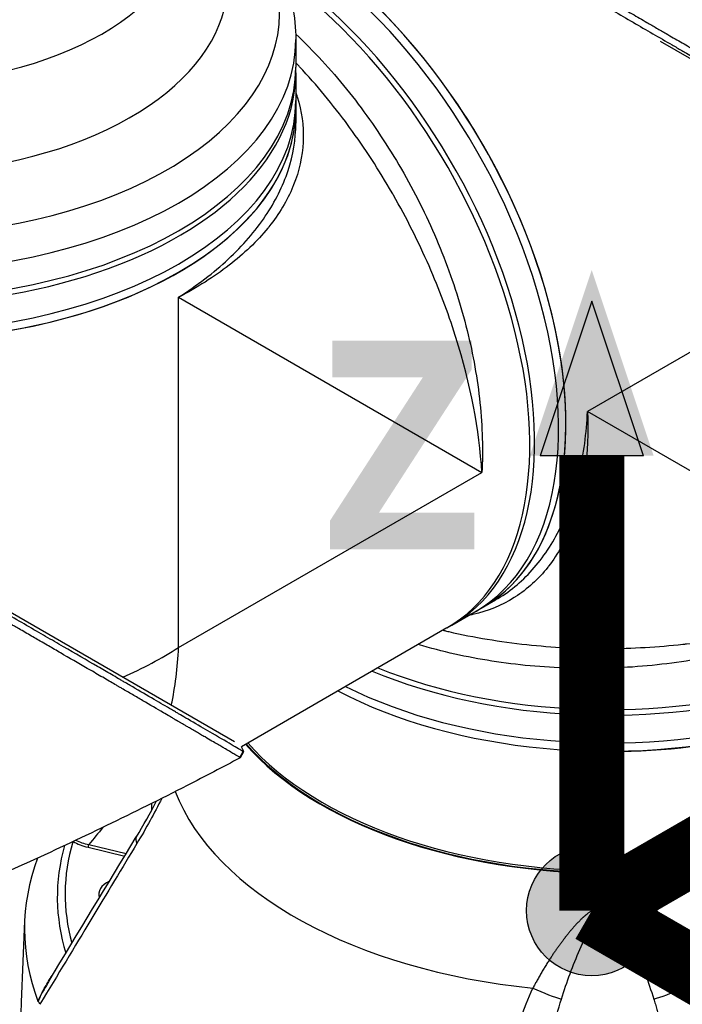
# Model space of a CAD drawing. Header units: millimetres. Extents: x 0 to 4378, y 0 to 2376.
# Tile 292 of 324: x 2622 to 2720, y 1085 to 1230. Entities that reach past the tile are written whole.
import ezdxf

# ---------------------------------------------------------------- set-up
doc = ezdxf.new("R2010")
doc.units = ezdxf.units.MM
doc.header["$LTSCALE"] = 0.2
for name, color, linetype in [('01_Object Line', 4, 'Continuous'), ('07_Special Line2', 76, 'Continuous'), ('12_Before Rev.Num.', 5, 'Continuous')]:
    doc.layers.add(name, color=color, linetype=linetype)
doc.layers.add('14_Mark', color=7, linetype='Continuous', true_color=0xe03c31)
doc.styles.add('Rainbow-5.0 Style', font='malgunsl.ttf')

# ---------------------------------------------------------------- blocks, each defined once
blk = doc.blocks.new('A$C7c2cc22e_1')
for p, q in [((152.6065008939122, 192.9506762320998), (152.6065008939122, 188.8681933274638)), ((206.2739071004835, 192.7212172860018), (256.4097160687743, 163.7752944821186)), ((152.6065008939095, 188.0516967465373), (152.6065008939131, 180.6164901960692)), ((157.5799765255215, 183.8470536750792), (157.5803181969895, 183.8472509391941)), ((158.0114845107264, 183.3093664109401), (158.0111738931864, 183.3092142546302)), ((158.0626993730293, 183.2444268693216), (158.0623470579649, 183.2454016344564)), ((160.280796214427, 180.3451734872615), (160.2807981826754, 180.3451562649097)), ((153.4539291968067, 175.7100448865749), (153.4527257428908, 175.7094065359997)), ((147.7844329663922, 164.3538975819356), (147.7845123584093, 164.3537743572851)), ((169.6998560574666, 164.9763783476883), (169.6997239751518, 164.9764529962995)), ((169.7241547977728, 164.9279227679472), (169.7241934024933, 164.9280322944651)), ((240.2604473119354, 163.9650476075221), (195.5712987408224, 138.1637556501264)), ((147.3102133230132, 163.8258257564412), (147.3101033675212, 163.8260137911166)), ((135.3258009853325, 103.3810013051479), (135.3258009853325, 154.9835852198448)), ((135.3258009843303, 154.9835852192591), (180.0149495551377, 129.1822932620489)), ((178.6676536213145, 146.4380846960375), (178.6668297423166, 146.4376196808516)), ((179.3922659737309, 142.1758959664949), (179.3968717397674, 142.1710339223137)), ((240.2604473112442, 112.3624636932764), (195.5712987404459, 138.1637556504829)), ((180.1001252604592, 132.7609012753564), (180.1017528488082, 132.7619457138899)), ((135.3258009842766, 103.3810013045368), (180.0149495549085, 129.1822932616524)), ((143.5669953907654, 89.48891395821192), (93.4566100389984, 118.4201584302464)), ((175.5738240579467, 106.6641747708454), (182.0127630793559, 110.3816979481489)), ((182.0128339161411, 110.3817388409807), (182.0128687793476, 110.3817589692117)), ((174.8667172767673, 106.2559264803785), (144.5777638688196, 88.76859107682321)), ((135.2733490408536, 102.3707042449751), (135.2733836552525, 102.3707251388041)), ((134.9781984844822, 99.13495089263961), (134.9781809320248, 99.1372829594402)), ((144.344228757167, 87.18780060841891), (144.8441129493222, 88.05362541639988)), ((144.9174179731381, 88.00307686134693), (144.4175671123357, 87.13730978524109)), ((200.5118187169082, 88.06281942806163), (200.5086201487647, 88.1157018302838)), ((131.4042993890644, 79.47637642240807), (131.4158132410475, 80.43056461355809)), ((131.3906446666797, 78.34476774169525), (131.3906510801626, 78.3452992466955)), ((122.1148948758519, 74.34384642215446), (127.6177497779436, 73.02883422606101)), ((122.0001288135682, 73.94534375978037), (127.3916624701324, 72.65597837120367)), ((198.9962508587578, 70.13576203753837), (198.9913860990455, 70.21619183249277)), ((199.9900608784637, 71.03763382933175), (199.9937671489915, 70.9763575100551)), ((112.6503390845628, 63.1235802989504), (112.1373423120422, 51.13265336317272)), ((193.7452985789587, 57.21489369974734), (193.7451461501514, 57.21252053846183))]:
    blk.add_line(p, q)
for centre, major_axis, ratio, start_param, end_param in [((93.6065008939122, 196.8698598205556), (-56.60000000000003, -1.074140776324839e-13), 0.5773502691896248, 5.575267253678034, 10.13269601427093), ((93.6065008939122, 201.5238903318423), (49.00000000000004, 1.024180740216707e-13), 0.5773502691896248, 2.64152686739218, 6.783251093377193), ((93.6065008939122, 211.3218493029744), (-43.00000000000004, -8.593126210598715e-14), 0.5773502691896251, 0, 3.14159265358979), ((150.6700181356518, 160.4132874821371), (29.50000000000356, -51.09549882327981), 0.5773502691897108, 0, 2.500920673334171), ((149.6093579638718, 159.8009150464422), (29.50000000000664, -51.09549882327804), 0.5773502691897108, 0, 2.437853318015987), ((150.6700181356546, 160.4132874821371), (29.50000000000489, -51.09549882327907), 0.5773502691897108, 2.365732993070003e-13, 2.347719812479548), ((146.0738240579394, 157.7596735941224), (29.50000000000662, -51.09549882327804), 0.5773502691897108, 6.271200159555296, 8.537461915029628), ((145.36671727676, 157.3514253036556), (29.50000000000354, -51.0954988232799), 0.5773502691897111, 0, 2.22379761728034), ((93.6065008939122, 192.9506762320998), (-59.00000000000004, -1.031674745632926e-13), 0.577350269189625, 0, 3.141592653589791), ((93.6065008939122, 188.8681933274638), (-59.00000000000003, -1.068520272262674e-13), 0.577350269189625, 0, 3.14159265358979), ((93.60650089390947, 188.0516967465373), (59, 2.903927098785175e-14), 0.5773502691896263, 3.129607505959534, 6.295170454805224), ((93.60650089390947, 183.9692138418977), (59, 8.474471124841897e-14), 0.5773502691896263, 3.141592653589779, 6.283185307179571), ((93.60650089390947, 182.744468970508), (59, 8.474471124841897e-14), 0.5773502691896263, 3.141592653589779, 6.283185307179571), ((93.6065008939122, 182.7444689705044), (59.00000000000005, 3.574640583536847e-12), 0.5773502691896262, 3.935465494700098, 6.283185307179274), ((210.0411472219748, 201.2231974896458), (-59.55512013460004, -5.245803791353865e-14), 0.5773502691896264, 0.7197705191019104, 0.7198013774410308), ((160.1912820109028, 165.9103917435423), (7.038307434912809, -12.19070607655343), 0.5773502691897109, 4.009786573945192, 4.009889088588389), ((159.5088529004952, 165.5163911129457), (-7.538002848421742, 13.05620392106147), 0.5773502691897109, 1.024942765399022, 1.02496895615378), ((198.5411472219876, 152.3707961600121), (41.22500000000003, -2.425559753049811e-12), 0.5773502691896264, 2.407206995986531, 2.40720820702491), ((172.756107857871, 161.4812988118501), (2.086997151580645, -3.614785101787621), 0.5773502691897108, 3.543324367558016, 3.543358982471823), ((176.8463929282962, 157.9636059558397), (1.502030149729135, -2.599841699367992), 0.5768803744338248, 3.637472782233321, 3.637477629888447), ((179.5819430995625, 141.5541983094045), (0.3629905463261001, 0.3438573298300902), 0.3124597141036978, 1.590288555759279, 1.600406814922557), ((180.1148058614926, 143.0974512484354), (1.489878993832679, -2.537724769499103), 0.6005541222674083, 5.237396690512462, 5.239746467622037), ((186.0780924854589, 132.849960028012), (-4.709524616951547, 8.157135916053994), 0.5773502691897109, 1.241654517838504, 1.242259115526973), ((194.0832637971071, 132.8640177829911), (-1.050000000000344, 1.818653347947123), 0.5773502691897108, 4.178648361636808, 4.182618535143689), ((194.0832637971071, 132.8640177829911), (1.050000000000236, -1.818653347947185), 0.5773502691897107, 0.3608548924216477, 0.365748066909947), ((177.9925911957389, 132.5894121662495), (1.755554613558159, -3.040709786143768), 0.5773502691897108, 0.1875274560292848, 0.187579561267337), ((198.5411472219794, 127.4676504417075), (59, 2.974183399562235e-14), 0.5773502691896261, 4.084224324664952, 6.29517045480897), ((198.5411472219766, 128.284147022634), (59, 4.053007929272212e-14), 0.5773502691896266, 4.101409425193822, 6.283185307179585), ((198.541147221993, 151.962547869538), (45.52041990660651, 3.653327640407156e-14), 0.5773502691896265, 4.624837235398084, 4.624880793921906), ((198.5411472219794, 123.3851675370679), (59, 2.947642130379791e-14), 0.5773502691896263, 3.998893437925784, 6.283185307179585), ((198.5411472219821, 122.1604226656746), (59.09165072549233, 1.604966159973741e-13), 0.5773502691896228, 4.745744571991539, 6.338887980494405), ((198.5411472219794, 122.1604226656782), (59, 5.895284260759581e-14), 0.5773502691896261, 3.973424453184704, 6.283185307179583), ((93.6065008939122, 127.4676504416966), (58.9766781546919, 2.737738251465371), 0.6058813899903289, 5.288242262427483, 5.469669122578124), ((93.6065008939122, 127.4676504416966), (-27.11738820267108, 52.44417063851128), 0.6058813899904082, 3.773681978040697, 3.955108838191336), ((198.5411472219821, 104.60574617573), (-59.70549839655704, -1.643216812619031e-13), 0.5773502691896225, 0.465750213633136, 1.578418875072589), ((198.5411472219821, 104.60574617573), (-59.56615699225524, -1.624091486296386e-13), 0.5773502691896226, 0.4649758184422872, 1.578355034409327), ((198.5411472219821, 104.7633464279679), (59.36627882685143, 3.702038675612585e-12), 0.5773502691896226, 3.60887597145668, 4.719947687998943), ((198.5411472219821, 106.2501111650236), (59.60191148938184, 1.572179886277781e-13), 0.5773502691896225, 4.737196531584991, 5.676752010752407), ((198.541147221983, 90.34651612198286), (-65.25560367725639, -1.386391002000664e-13), 0.5773502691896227, 0.2191240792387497, 1.401331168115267), ((133.3941251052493, 72.9123106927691), (-4.274898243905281, 2.593309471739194), 0.3496061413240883, 0.000512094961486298, 0.4861797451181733), ((133.3941251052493, 72.9123106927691), (-4.274898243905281, 2.593309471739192), 0.3496061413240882, 6.696975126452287e-06, 0.000512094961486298), ((198.5411472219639, 66.609409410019), (-81.07590775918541, -2.173261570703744e-13), 0.5773502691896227, 6.120234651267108, 6.460297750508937), ((198.5411472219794, 67.04690345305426), (-79.92684109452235, -2.19824158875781e-13), 0.5773502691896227, 6.115065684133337, 6.440823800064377), ((141.0371110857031, 89.22284769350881), (23.24753579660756, 12.4774149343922), 0.4066503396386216, 3.392816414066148, 3.570126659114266), ((140.704577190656, 89.28530528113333), (22.67497017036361, 12.33938825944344), 0.394274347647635, 3.416169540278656, 3.571085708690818), ((122.0001288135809, 74.19029273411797), (0.06977634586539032, 0.2917726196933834), 0.3124597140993, 3.794856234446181, 5.339471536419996), ((198.5411472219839, 61.89871787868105), (-85.91700522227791, -5.745404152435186e-14), 0.5773502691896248, 6.070863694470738, 6.498971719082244), ((199.7902512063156, 71.03788004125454), (0.1999110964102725, -0.005962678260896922), 0.5478887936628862, 0.05214096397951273, 1.608111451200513), ((201.4437394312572, 49.5994975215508), (0.04934282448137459, 40.04344659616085), 0.04359882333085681, 0.9817090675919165, 1.007712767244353), ((198.9913860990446, 70.3794911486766), (0.0008728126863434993, -0.1999980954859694), 0.006171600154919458, 4.131802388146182, 5.667692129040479), ((127.8304691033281, 67.04690345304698), (-4.25000000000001, -1.116294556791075e-14), 0.5773502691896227, 5.396604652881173, 6.49674587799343), ((188.2592471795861, 53.55830315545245), (-4.563237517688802, 2.04373759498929), 0.1232512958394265, 1.466897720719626, 2.490387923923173), ((208.8230472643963, 53.55830315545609), (-4.563237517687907, -2.043737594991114), 0.1232512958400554, 0.6512047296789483, 1.674694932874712), ((198.541147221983, 49.90047525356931), (-86.4301584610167, -2.27005914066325e-13), 0.5773502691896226, 6.258490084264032, 9.449473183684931)]:
    blk.add_ellipse(centre, major_axis=major_axis, ratio=ratio, start_param=start_param, end_param=end_param)
for points, knots in [([(136.6065008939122, 218.2341108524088), (139.6690630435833, 216.2328874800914), (142.3977160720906, 213.9843152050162), (147.1632851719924, 208.8554456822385), (149.14569366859, 205.9370233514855), (151.8741222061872, 199.668319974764), (152.6065008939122, 196.31463138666), (152.6065008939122, 192.9506762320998)], [6.344934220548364, 6.344934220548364, 6.344934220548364, 6.344934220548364, 6.576199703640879, 6.576199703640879, 6.822391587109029, 6.822391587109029, 7.068583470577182, 7.068583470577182, 7.068583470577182, 7.068583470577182]), ([(164.8219119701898, 217.2462483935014), (165.881057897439, 216.6347412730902), (166.9783171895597, 216.0005320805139), (169.2375775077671, 214.693384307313), (170.398551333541, 214.0210015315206), (172.3796974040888, 212.8727094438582), (173.1823847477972, 212.4072447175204), (175.0792763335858, 211.3067663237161), (176.1789180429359, 210.6684822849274), (177.9280364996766, 209.6527710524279), (178.5673422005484, 209.2814688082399), (179.9450712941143, 208.4811304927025), (180.6844309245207, 208.0515283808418), (183.4041587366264, 206.4711998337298), (185.4028214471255, 205.3094339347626), (191.4166427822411, 201.8143237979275), (195.4299322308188, 199.4823435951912), (201.3296154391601, 196.0585739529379), (203.2761060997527, 194.9296772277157), (206.1510486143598, 193.2636570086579), (207.1036372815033, 192.7118422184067), (208.5198890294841, 191.8917683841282), (208.9903281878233, 191.6194130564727), (209.6930869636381, 191.2126439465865), (209.9268563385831, 191.0773481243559), (210.5435016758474, 190.7204971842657), (210.8248087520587, 190.5577438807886), (210.8584709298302, 190.538267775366)], [0, 0, 0, 0, 0.4493563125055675, 0.4493563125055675, 0.8984674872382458, 0.8984674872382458, 1.197467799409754, 1.197467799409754, 1.595857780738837, 1.595857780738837, 1.823370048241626, 1.823370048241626, 2.08311788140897, 2.08311788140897, 2.775822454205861, 2.775822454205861, 4.159485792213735, 4.159485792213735, 4.850948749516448, 4.850948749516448, 5.197063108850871, 5.197063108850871, 5.370242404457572, 5.370242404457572, 5.456832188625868, 5.456832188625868, 5.599134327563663, 5.599134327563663, 5.599134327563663, 5.599134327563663]), ([(199.9800409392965, 197.9979657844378), (200.0087856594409, 197.9812842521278), (200.113216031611, 197.9206820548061), (200.3447849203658, 197.7863068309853), (200.4358947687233, 197.7334392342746), (200.7090873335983, 197.5749198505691), (200.891034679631, 197.469350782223), (201.4363049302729, 197.1529975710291), (201.799034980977, 196.9425744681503), (202.8845236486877, 196.3129615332), (203.6040640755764, 195.8957133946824), (204.7986244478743, 195.2032556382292), (205.2745900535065, 194.9273341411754), (206.2235849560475, 194.3773441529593), (206.6965947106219, 194.1033542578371), (207.8740081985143, 193.4213402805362), (208.5767401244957, 193.0143520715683), (209.6246394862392, 192.4076962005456), (209.9729220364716, 192.206098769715), (210.4937276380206, 191.9046782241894), (210.6670604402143, 191.8043668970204), (210.9266486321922, 191.654145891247), (211.013109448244, 191.6041132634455), (211.1219554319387, 191.541128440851), (211.3411655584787, 191.4142833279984), (211.3584608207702, 191.4042756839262)], [-1.054271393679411, -1.054271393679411, -1.054271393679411, -1.054271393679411, -1.01601116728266, -1.01601116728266, -0.991173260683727, -0.991173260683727, -0.9414978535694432, -0.9414978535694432, -0.842144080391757, -0.842144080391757, -0.643563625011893, -0.643563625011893, -0.5113721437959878, -0.5113721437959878, -0.3790245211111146, -0.3790245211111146, -0.1803343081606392, -0.1803343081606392, -0.0809759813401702, -0.0809759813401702, -0.0312964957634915, -0.0312964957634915, -0.006456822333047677, -0.006456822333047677, -7.474296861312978e-07, -7.474296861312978e-07, -7.474296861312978e-07, -7.474296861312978e-07]), ([(152.5926133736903, 193.7613662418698), (153.9107905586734, 192.5163309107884), (155.2072817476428, 191.2033034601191), (156.4667758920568, 189.8359469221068), (158.9435076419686, 187.1471092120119), (161.2824796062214, 184.2538586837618), (163.4809979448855, 181.1551029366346), (165.6796357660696, 178.0561787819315), (167.7395581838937, 174.7382446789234), (169.5643927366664, 171.3536924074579), (171.3893799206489, 167.9688570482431), (173.0067062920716, 164.4844941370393), (174.4065565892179, 160.8957709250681), (175.8065544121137, 157.3066695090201), (176.9574723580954, 153.6909472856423), (177.8464614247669, 150.1089958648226), (178.7358033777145, 146.5256225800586), (179.3663944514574, 142.9352784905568), (179.7310055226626, 139.4124531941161), (180.0954342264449, 135.8913899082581), (180.1900654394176, 132.4174191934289), (180.0149495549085, 129.1822932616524)], [0.593197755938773, 0.593197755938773, 0.593197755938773, 0.593197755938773, 0.6249764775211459, 0.6249764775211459, 0.6249764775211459, 0.6874677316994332, 0.6874677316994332, 0.6874677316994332, 0.7499623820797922, 0.7499623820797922, 0.7499623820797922, 0.8124622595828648, 0.8124622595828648, 0.8124622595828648, 0.8749687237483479, 0.8749687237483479, 0.8749687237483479, 0.9375, 0.9375, 0.9375, 1, 1, 1, 1]), ([(180.0149495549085, 129.1822932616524), (179.6642404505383, 135.3754162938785), (178.3535897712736, 142.1819175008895), (176.1813106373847, 149.07673916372), (176.1543597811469, 149.162281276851), (176.1272695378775, 149.2478645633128), (176.1000399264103, 149.3334880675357), (175.0248942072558, 152.7142834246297), (173.7332842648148, 156.1553303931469), (172.2275785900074, 159.598886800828), (170.6742718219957, 163.1513071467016), (168.926824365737, 166.6323593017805), (166.9849665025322, 170.031786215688), (166.9189689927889, 170.1473218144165), (166.8527130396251, 170.2628054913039), (166.7862025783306, 170.3782305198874), (164.8850376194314, 173.6775914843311), (162.770258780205, 176.9384997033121), (160.5360716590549, 179.9976210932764), (160.4666716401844, 180.0926458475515), (160.3971532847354, 180.1874906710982), (160.3275169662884, 180.2821549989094), (158.0640372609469, 183.3591526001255), (155.6755025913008, 186.2468756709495), (153.1584291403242, 188.9429952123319), (153.1051059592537, 189.0001114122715), (153.0517217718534, 189.0571402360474), (152.9982776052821, 189.1140807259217), (152.8680293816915, 189.252849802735), (152.7374321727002, 189.3910867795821), (152.6065020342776, 189.5287768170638)], [0, 0, 0, 0, 0.1234681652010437, 0.1234681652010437, 0.1234681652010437, 0.125, 0.125, 0.125, 0.1854836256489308, 0.1854836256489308, 0.1854836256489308, 0.2478793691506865, 0.2478793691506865, 0.2478793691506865, 0.25, 0.25, 0.25, 0.3106170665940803, 0.3106170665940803, 0.3106170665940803, 0.3125, 0.3125, 0.3125, 0.3737034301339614, 0.3737034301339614, 0.3737034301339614, 0.375, 0.375, 0.375, 0.3781598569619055, 0.3781598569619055, 0.3781598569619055, 0.3781598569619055]), ([(152.6065015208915, 185.1549314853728), (152.6521983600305, 185.0220421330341), (152.6964574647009, 184.8890690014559), (152.7392597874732, 184.756054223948), (152.7648839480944, 184.6764232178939), (152.7899845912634, 184.5967825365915), (152.8145578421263, 184.5171410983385), (153.4735349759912, 182.3814087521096), (153.7624503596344, 180.2449319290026), (153.6901014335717, 178.1123377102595), (153.6871141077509, 178.0242817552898), (153.6835102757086, 177.9362318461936), (153.6792903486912, 177.8481888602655), (153.5774983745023, 175.7244390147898), (153.1048647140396, 173.58393481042), (152.2876348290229, 171.5329264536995), (152.2546567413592, 171.4501610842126), (152.2211172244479, 171.3675358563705), (152.1870179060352, 171.2850579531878), (151.3410708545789, 169.2389191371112), (150.1569796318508, 167.2671112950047), (148.6418386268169, 165.3755374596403), (148.5898806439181, 165.3106706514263), (148.5375126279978, 165.24587038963), (148.4847347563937, 165.1811380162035), (147.695414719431, 164.2130322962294), (146.8082170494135, 163.2543861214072), (145.8468491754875, 162.333261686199), (144.891528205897, 161.417931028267), (143.8612850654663, 160.5366993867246), (142.7617019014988, 159.6885867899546), (140.5527071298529, 157.9847808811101), (138.0621849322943, 156.4090368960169), (135.3258009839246, 154.9835852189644)], [0.6837469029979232, 0.6837469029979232, 0.6837469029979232, 0.6837469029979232, 0.6875, 0.6875, 0.6875, 0.6897468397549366, 0.6897468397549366, 0.6897468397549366, 0.75, 0.75, 0.75, 0.7524878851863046, 0.7524878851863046, 0.7524878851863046, 0.8125, 0.8125, 0.8125, 0.8149216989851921, 0.8149216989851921, 0.8149216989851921, 0.875, 0.875, 0.875, 0.8770602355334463, 0.8770602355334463, 0.8770602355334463, 0.9078721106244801, 0.9078721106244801, 0.9078721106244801, 0.9384901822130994, 0.9384901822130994, 0.9384901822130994, 1, 1, 1, 1]), ([(135.3258009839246, 154.9835852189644), (138.0394443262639, 156.7017889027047), (140.5152553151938, 158.6047714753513), (142.6494669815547, 160.5969713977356), (143.7169374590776, 161.5934117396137), (144.7081105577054, 162.6185923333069), (145.6212154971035, 163.6746934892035), (146.5336966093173, 164.7300731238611), (147.3698865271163, 165.8200330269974), (148.1094833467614, 166.9167599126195), (149.5891826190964, 169.1109634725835), (150.7051083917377, 171.3524542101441), (151.4606216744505, 173.642904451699), (152.2161349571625, 175.9333546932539), (152.6039363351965, 178.2870768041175), (152.6064879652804, 180.5931600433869), (152.6064965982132, 180.6009622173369), (152.6065009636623, 180.6087640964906), (152.6065010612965, 180.6165656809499)], [0, 0, 0, 0, 0.0625, 0.0625, 0.0625, 0.093760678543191, 0.093760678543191, 0.093760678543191, 0.125, 0.125, 0.125, 0.1875, 0.1875, 0.1875, 0.25, 0.25, 0.25, 0.250211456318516, 0.250211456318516, 0.250211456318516, 0.250211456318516]), ([(144.8441129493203, 88.05362541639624), (144.8413338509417, 88.05538507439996), (144.8158620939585, 88.07154647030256), (144.7299518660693, 88.1243942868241), (144.6927977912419, 88.14707689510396), (144.5669510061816, 88.22341804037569), (144.4638984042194, 88.28534301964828), (144.0993685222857, 88.5030163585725), (143.7825710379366, 88.69063196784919), (142.6304884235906, 89.36952195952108), (141.590212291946, 89.97871968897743), (139.4714457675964, 91.21454792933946), (138.5190760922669, 91.76897396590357), (136.4449591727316, 92.97432609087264), (135.5874534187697, 93.47086212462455), (135.2508237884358, 93.66753810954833), (135.1913767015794, 93.70233301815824), (134.9476178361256, 93.84509622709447), (134.7626435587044, 93.95336291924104), (133.8087438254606, 94.51160347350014), (132.9768338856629, 94.99826751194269), (131.1118603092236, 96.08882955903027), (130.0682917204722, 96.69882270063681), (128.471041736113, 97.632250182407), (127.9740513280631, 97.922591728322), (127.298419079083, 98.31738615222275), (127.139289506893, 98.41058136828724), (126.8133268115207, 98.60064359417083), (126.6491378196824, 98.69583800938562), (126.1482328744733, 98.98633577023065), (125.7921072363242, 99.19293058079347), (124.766244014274, 99.78784788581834), (124.0919020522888, 100.1788002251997), (121.778294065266, 101.5198131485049), (120.0943780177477, 102.4952860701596), (117.5005609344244, 103.9968848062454), (116.6284344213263, 104.5016407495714), (115.2958690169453, 105.2726647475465), (114.8453825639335, 105.5332429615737), (113.4249312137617, 106.3547081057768), (112.4581186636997, 106.9141312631), (110.5297464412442, 108.0281563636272), (109.585243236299, 108.5744934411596), (107.6779438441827, 109.6763326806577), (106.7274248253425, 110.2253200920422), (104.8301394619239, 111.3208752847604), (103.8873143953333, 111.8651689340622), (99.2648138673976, 114.5330496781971), (95.43576779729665, 116.7409780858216), (89.83300901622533, 119.9693021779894), (88.14616970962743, 120.941017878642), (83.46319955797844, 123.6380583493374), (80.43348658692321, 125.3823805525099), (72.80904216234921, 129.77154849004), (68.23430880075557, 132.4048565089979), (62.7111591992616, 135.5862621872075), (61.62116946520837, 136.2142468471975), (59.7417263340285, 137.2973047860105), (58.94597894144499, 137.7559605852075), (57.57293263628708, 138.5474950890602), (56.99146835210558, 138.8827722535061), (55.55528529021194, 139.7109801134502), (54.70982294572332, 140.198666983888), (53.05618940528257, 141.1528076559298), (52.24882844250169, 141.6187865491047), (51.46205640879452, 142.0730147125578)], [9.890624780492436e-07, 9.890624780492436e-07, 9.890624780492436e-07, 9.890624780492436e-07, 0.02099923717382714, 0.02099923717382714, 0.03362041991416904, 0.03362041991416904, 0.05885341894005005, 0.05885341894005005, 0.1092900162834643, 0.1092900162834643, 0.2101393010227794, 0.2101393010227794, 0.2773865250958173, 0.2773865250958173, 0.3432593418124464, 0.3432593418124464, 0.3572551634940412, 0.3572551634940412, 0.400140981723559, 0.400140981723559, 0.5721057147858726, 0.5721057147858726, 0.7581527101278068, 0.7581527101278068, 0.839265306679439, 0.839265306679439, 0.8651235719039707, 0.8651235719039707, 0.8858205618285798, 0.8858205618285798, 0.9369757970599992, 0.9369757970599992, 1.031169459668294, 1.031169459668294, 1.255712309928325, 1.255712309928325, 1.367089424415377, 1.367089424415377, 1.423303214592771, 1.423303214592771, 1.543936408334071, 1.543936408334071, 1.662482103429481, 1.662482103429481, 1.779397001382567, 1.779397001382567, 1.892284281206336, 1.892284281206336, 2.327177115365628, 2.327177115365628, 2.5112095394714, 2.5112095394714, 2.83326965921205, 2.83326965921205, 3.31806138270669, 3.31806138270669, 3.439023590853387, 3.439023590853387, 3.52969817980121, 3.52969817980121, 3.597738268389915, 3.597738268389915, 3.699741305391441, 3.699741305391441, 3.801674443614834, 3.801674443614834, 3.801674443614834, 3.801674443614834]), ([(195.5712987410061, 138.1637556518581), (195.8402540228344, 131.963567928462), (195.0808960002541, 126.2873443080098), (193.3070673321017, 121.6365487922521), (193.2887390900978, 121.5884940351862), (193.2702972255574, 121.5405325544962), (193.2517419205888, 121.4926650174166), (192.3684270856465, 119.2139578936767), (191.2273019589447, 117.1475940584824), (189.8474468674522, 115.3625020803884), (189.8101667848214, 115.3142735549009), (189.7727288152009, 115.2662656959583), (189.7351331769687, 115.2184785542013), (188.3447225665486, 113.4511525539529), (186.7379937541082, 111.9856530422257), (184.9255892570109, 110.8234332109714), (184.8751178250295, 110.7910679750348), (184.8244666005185, 110.758936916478), (184.7736378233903, 110.7270409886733), (182.9416766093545, 109.5774539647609), (180.8746231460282, 108.7316926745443), (178.678117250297, 108.2374479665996), (178.625236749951, 108.225549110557), (178.5722759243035, 108.2138459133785), (178.5192349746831, 108.202338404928), (178.3740895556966, 108.1708483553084), (178.2283397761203, 108.1408211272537), (178.0819868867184, 108.1122577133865)], [0, 0, 0, 0, 0.1237216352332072, 0.1237216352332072, 0.1237216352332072, 0.125, 0.125, 0.125, 0.1858558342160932, 0.1858558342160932, 0.1858558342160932, 0.1875, 0.1875, 0.1875, 0.2483066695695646, 0.2483066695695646, 0.2483066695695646, 0.25, 0.25, 0.25, 0.3110306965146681, 0.3110306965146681, 0.3110306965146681, 0.3125, 0.3125, 0.3125, 0.3165207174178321, 0.3165207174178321, 0.3165207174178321, 0.3165207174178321]), ([(182.0128687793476, 110.3817589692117), (184.0083915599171, 111.5338742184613), (185.8163736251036, 113.0075254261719), (187.4353269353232, 114.8118289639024), (189.055367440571, 116.6173441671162), (190.4567952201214, 118.7312771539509), (191.6119017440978, 121.0917786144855), (192.767212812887, 123.4526980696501), (193.6903012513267, 126.0959250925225), (194.359780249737, 128.9713771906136), (195.0291104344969, 131.846190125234), (195.4401123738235, 134.9545697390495), (195.5712987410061, 138.1637556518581)], [0.7500223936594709, 0.7500223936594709, 0.7500223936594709, 0.7500223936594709, 0.8124832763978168, 0.8124832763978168, 0.8124832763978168, 0.8749861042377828, 0.8749861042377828, 0.8749861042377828, 0.9375, 0.9375, 0.9375, 1, 1, 1, 1]), ([(144.3442287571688, 87.18780060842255), (144.3428140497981, 87.18869557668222), (144.3268669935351, 87.19873191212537), (144.3134997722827, 87.20708030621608), (144.3049460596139, 87.21239251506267), (144.277791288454, 87.22921191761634), (144.2577106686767, 87.24157227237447), (144.1916121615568, 87.28204564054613), (144.1397060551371, 87.31356796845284), (143.9613955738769, 87.42112161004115), (143.8121600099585, 87.51031059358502), (143.2783111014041, 87.82750199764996), (142.8071889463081, 88.10530788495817), (142.0684246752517, 88.53899803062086), (141.8958518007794, 88.64022641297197), (141.5084169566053, 88.86721458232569), (141.2910757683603, 88.99436675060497), (140.8054059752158, 89.27835807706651), (140.5341503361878, 89.4369445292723), (139.9258262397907, 89.7920191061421), (139.5848874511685, 89.99065444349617), (139.0122077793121, 90.32454860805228), (138.790424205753, 90.45409082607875), (138.362686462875, 90.70305796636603), (138.1568336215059, 90.82233162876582), (137.7158261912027, 91.07869142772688), (137.4801434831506, 91.21619558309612), (137.1441497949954, 91.41224548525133), (137.0476178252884, 91.46852823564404), (136.8597388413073, 91.57732886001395), (136.7710796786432, 91.62834383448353), (136.5296510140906, 91.76765630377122), (136.3861211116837, 91.85176846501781), (136.1262942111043, 92.00300118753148), (136.0152297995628, 92.06717630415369), (135.7891490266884, 92.19836590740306), (135.672491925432, 92.26623085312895), (135.4992422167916, 92.36674959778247), (135.4472622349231, 92.39690160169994), (135.3129377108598, 92.47489281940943), (135.2234385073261, 92.52682575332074), (135.1104929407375, 92.59243837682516), (135.0805262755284, 92.60977277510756), (135.0285718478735, 92.63983703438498), (135.0047279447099, 92.65367088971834), (134.9583423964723, 92.6805953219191), (134.941098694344, 92.69058211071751), (134.9023871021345, 92.71301576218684), (134.8773143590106, 92.72764062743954), (134.8095130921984, 92.76723354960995), (134.7690961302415, 92.79081154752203), (134.6701701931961, 92.84867152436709), (134.6111157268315, 92.88332978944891), (134.4610435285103, 92.97120480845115), (134.3693090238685, 93.0249028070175), (134.1833645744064, 93.13373495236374), (134.0891572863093, 93.18886325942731), (133.7024084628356, 93.41518407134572), (133.4011098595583, 93.59148753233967), (132.1659866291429, 94.31406602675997), (131.1568537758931, 94.90417452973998), (129.5705638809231, 95.83144728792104), (129.0572528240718, 96.13145110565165), (128.0219841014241, 96.73644936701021), (127.5025561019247, 97.03992844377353), (126.8205684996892, 97.43842031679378), (126.6733333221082, 97.52454846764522), (126.4882881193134, 97.63261564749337), (126.4455627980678, 97.65752507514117), (126.3296441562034, 97.72503065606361), (126.2523888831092, 97.76995054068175), (125.6099238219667, 98.14255720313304), (125.0190543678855, 98.48528063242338), (123.7362655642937, 99.22908376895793), (123.0572948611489, 99.62267668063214), (121.0785824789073, 100.7694241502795), (119.7547518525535, 101.5363081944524), (117.8066513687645, 102.6642233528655), (117.2076134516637, 103.0109913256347), (116.3189229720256, 103.5253194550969), (116.0341396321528, 103.6901102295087), (115.3983351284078, 104.0580635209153), (115.0466878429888, 104.2615283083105), (114.4245061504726, 104.6214533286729), (114.1539582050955, 104.7779357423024), (113.5844167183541, 105.1072837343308), (113.2846640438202, 105.2806290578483), (112.6690774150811, 105.6368554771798), (112.3517446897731, 105.8204221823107), (111.7924551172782, 106.1437776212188), (111.5464838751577, 106.2858464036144), (111.1326877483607, 106.5249583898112), (110.9655257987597, 106.6216210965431), (110.5684196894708, 106.8510924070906), (110.339316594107, 106.983332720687), (109.8719015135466, 107.2535509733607), (109.6341290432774, 107.3910433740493), (108.9728801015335, 107.7732701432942), (108.5477587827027, 108.0189565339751), (107.6882747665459, 108.5155123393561), (107.2535455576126, 108.7665590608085), (106.4080411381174, 109.2549011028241), (105.9980277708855, 109.4917047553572), (104.8099102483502, 110.1779382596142), (104.0275689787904, 110.6295304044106), (102.5460552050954, 111.4846914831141), (101.8488410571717, 111.8870844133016), (100.5309690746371, 112.6475398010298), (99.91158310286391, 113.0048640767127), (98.74311109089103, 113.6789119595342), (98.19466818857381, 113.9952982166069), (96.67844014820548, 114.8696489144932), (95.70465028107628, 115.4311484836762), (93.98567337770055, 116.4220971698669), (93.2439706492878, 116.8496081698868), (91.37970240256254, 117.9240026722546), (90.25052649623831, 118.5746401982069), (88.54466495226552, 119.557353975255), (87.97368155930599, 119.8862699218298), (87.11425447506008, 120.3813007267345), (86.8272559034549, 120.5466094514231), (86.3960910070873, 120.7949352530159), (86.25225621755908, 120.8777794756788), (85.9636767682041, 121.0439808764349), (85.81960324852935, 121.1269528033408), (85.67610943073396, 121.2095981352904)], [-8.505803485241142, -8.505803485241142, -8.505803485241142, -8.505803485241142, -8.494785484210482, -8.494785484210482, -8.478062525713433, -8.478062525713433, -8.444627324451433, -8.444627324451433, -8.3777519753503, -8.3777519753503, -8.243882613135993, -8.243882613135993, -7.976301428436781, -7.976301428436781, -7.899894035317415, -7.899894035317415, -7.812616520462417, -7.812616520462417, -7.713811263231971, -7.713811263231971, -7.601205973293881, -7.601205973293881, -7.533203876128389, -7.533203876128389, -7.472897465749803, -7.472897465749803, -7.406802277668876, -7.406802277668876, -7.380659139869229, -7.380659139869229, -7.356700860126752, -7.356700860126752, -7.315971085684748, -7.315971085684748, -7.284980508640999, -7.284980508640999, -7.25328617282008, -7.25328617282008, -7.239037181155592, -7.239037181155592, -7.215436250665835, -7.215436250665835, -7.206289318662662, -7.206289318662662, -7.198131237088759, -7.198131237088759, -7.189481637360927, -7.189481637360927, -7.169746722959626, -7.169746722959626, -7.137336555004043, -7.137336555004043, -7.092372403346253, -7.092372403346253, -7.023785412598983, -7.023785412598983, -6.95493674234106, -6.95493674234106, -6.744241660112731, -6.744241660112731, -6.117798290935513, -6.117798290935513, -5.832067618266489, -5.832067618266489, -5.558694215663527, -5.558694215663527, -5.484409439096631, -5.484409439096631, -5.462185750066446, -5.462185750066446, -5.424225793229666, -5.424225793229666, -5.133134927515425, -5.133134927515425, -4.815364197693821, -4.815364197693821, -4.219580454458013, -4.219580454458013, -3.958906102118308, -3.958906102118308, -3.836726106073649, -3.836726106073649, -3.687479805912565, -3.687479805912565, -3.574079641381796, -3.574079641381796, -3.448903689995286, -3.448903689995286, -3.319243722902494, -3.319243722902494, -3.216967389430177, -3.216967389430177, -3.148247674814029, -3.148247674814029, -3.053870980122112, -3.053870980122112, -2.956864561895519, -2.956864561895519, -2.784948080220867, -2.784948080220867, -2.611143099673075, -2.611143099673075, -2.449015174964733, -2.449015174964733, -2.143447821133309, -2.143447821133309, -1.875779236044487, -1.875779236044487, -1.641340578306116, -1.641340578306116, -1.436278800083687, -1.436278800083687, -1.077298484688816, -1.077298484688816, -0.8079859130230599, -0.8079859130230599, -0.4041053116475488, -0.4041053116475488, -0.2021492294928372, -0.2021492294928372, -0.1011953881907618, -0.1011953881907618, -0.05071746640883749, -0.05071746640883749, -4.884723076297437e-10, -4.884723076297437e-10, -4.884723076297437e-10, -4.884723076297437e-10]), ([(240.2604473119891, 112.362463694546), (237.5368866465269, 110.5871072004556), (234.5539430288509, 108.9646436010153), (231.3400078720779, 107.523537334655), (228.1482986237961, 106.0923970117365), (224.6876920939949, 104.827642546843), (221.137985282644, 103.8015531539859), (217.5759190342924, 102.7718911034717), (213.9050154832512, 101.9667512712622), (210.1255716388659, 101.3833174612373), (206.3461277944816, 100.7998836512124), (202.4433880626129, 100.4451592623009), (198.5993451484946, 100.3297449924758), (194.753372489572, 100.214272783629), (190.9243066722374, 100.3310185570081), (187.1127709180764, 100.6828742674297), (183.3050600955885, 101.03437688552), (179.5931895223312, 101.6172921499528), (176.0435035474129, 102.4099816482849), (174.2072921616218, 102.8200307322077), (172.4019703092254, 103.2894397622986), (170.6397220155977, 103.815480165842)], [0, 0, 0, 0, 0.06271685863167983, 0.06271685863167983, 0.06271685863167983, 0.125, 0.125, 0.125, 0.1875, 0.1875, 0.1875, 0.25, 0.25, 0.25, 0.312531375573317, 0.312531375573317, 0.312531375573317, 0.375, 0.375, 0.375, 0.4073142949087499, 0.4073142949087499, 0.4073142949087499, 0.4073142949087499]), ([(174.2945853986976, 105.9256058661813), (174.4638743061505, 105.8847968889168), (174.6334200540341, 105.8444556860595), (174.8032122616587, 105.8045842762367), (174.9227026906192, 105.7765249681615), (175.0423237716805, 105.748696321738), (175.1620719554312, 105.7210991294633), (178.8453197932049, 104.8722570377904), (182.700743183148, 104.2290936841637), (186.6470413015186, 103.809693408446), (190.3934347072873, 103.4115383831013), (194.1508519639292, 103.2193055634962), (197.9094572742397, 103.2209569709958), (198.089440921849, 103.2210360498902), (198.2694358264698, 103.2215597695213), (198.4494406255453, 103.2225268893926), (202.1931396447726, 103.2426408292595), (205.9821186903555, 103.4601713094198), (209.6485239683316, 103.8568158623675), (209.8171649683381, 103.8750600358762), (209.9855491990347, 103.8936843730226), (210.1536598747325, 103.9126869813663), (213.8161587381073, 104.326682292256), (217.3660251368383, 104.9152222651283), (220.8043980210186, 105.6669970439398), (220.9343785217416, 105.6954163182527), (221.0642434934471, 105.7240788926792), (221.1939911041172, 105.7529842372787), (224.72001458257, 106.5385164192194), (228.1605878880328, 107.5100452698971), (231.3469317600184, 108.6155455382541), (234.5312068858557, 109.7203280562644), (237.5082731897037, 110.974719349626), (240.2604473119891, 112.362463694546)], [0.6220861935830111, 0.6220861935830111, 0.6220861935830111, 0.6220861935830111, 0.625, 0.625, 0.625, 0.6270505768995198, 0.6270505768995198, 0.6270505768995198, 0.6901227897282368, 0.6901227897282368, 0.6901227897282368, 0.75, 0.75, 0.75, 0.7528672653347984, 0.7528672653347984, 0.7528672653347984, 0.8125, 0.8125, 0.8125, 0.8152428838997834, 0.8152428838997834, 0.8152428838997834, 0.875, 0.875, 0.875, 0.8772589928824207, 0.8772589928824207, 0.8772589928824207, 0.9386494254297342, 0.9386494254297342, 0.9386494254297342, 1, 1, 1, 1]), ([(144.41745521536, 87.1372069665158), (141.8310558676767, 85.757539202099), (139.2230054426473, 84.39471388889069), (128.7335094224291, 79.02217062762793), (120.7295929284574, 75.16455025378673), (104.4233717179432, 67.72760671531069), (96.0429278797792, 64.11924328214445), (87.76391387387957, 60.71983781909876)], [0, 0, 0, 0, 0.9979699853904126, 0.9979699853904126, 3.992554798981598, 3.992554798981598, 6.993833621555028, 6.993833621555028, 6.993833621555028, 6.993833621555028]), ([(144.4174555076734, 87.13720010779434), (144.4184159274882, 87.13771506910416), (144.4146900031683, 87.140887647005), (144.400527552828, 87.1510492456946), (144.3924038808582, 87.15659902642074), (144.3768525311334, 87.16686636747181), (144.3711090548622, 87.17061522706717), (144.3606326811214, 87.17736494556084), (144.3457127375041, 87.18686178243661), (144.3442287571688, 87.18780060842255)], [-0.1100956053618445, -0.1100956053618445, -0.1100956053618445, -0.1100956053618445, -0.06198407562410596, -0.06198407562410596, -0.02813302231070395, -0.02813302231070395, -0.01120758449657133, -0.01120758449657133, -6.486058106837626e-07, -6.486058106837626e-07, -6.486058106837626e-07, -6.486058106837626e-07]), ([(144.9174219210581, 88.00307661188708), (144.9178771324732, 88.00385954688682), (144.9138972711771, 88.00718953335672), (144.8996424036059, 88.01737663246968), (144.8915486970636, 88.02289574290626), (144.8643911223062, 88.04081281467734), (144.8460114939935, 88.05242332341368), (144.8441129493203, 88.05362541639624)], [5.193379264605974, 5.193379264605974, 5.193379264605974, 5.193379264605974, 5.349223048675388, 5.349223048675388, 5.459525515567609, 5.459525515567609, 5.641477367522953, 5.641477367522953, 5.641477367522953, 5.641477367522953]), ([(199.7860578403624, 71.14755529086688), (199.7893717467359, 71.25904597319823), (199.8059412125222, 71.81650019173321), (199.8225103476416, 72.3739584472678), (199.8887858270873, 74.60380442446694), (199.9418028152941, 76.38772265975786), (200.0932740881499, 81.48488538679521), (200.1917199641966, 84.79823253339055), (200.2901537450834, 88.11172726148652)], [0, 0, 0, 0, 0.0166316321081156, 0.0831581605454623, 0.0831581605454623, 0.349264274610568, 0.349264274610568, 0.8434812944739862, 0.8434812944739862, 0.8434812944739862, 0.8434812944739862]), ([(199.9900608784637, 71.03763382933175), (199.9774417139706, 70.62059606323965), (199.5830050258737, 70.31289405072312), (199.2086626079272, 70.23836642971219), (199.1351753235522, 70.2237358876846), (199.0620561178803, 70.21672335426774), (198.9913860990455, 70.21619183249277)], [0, 0, 0, 0, 0.8359035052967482, 0.8359035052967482, 0.8359035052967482, 1, 1, 1, 1]), ([(199.9937671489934, 70.97635751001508), (199.9906467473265, 70.86783632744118), (199.9629506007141, 70.76011094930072), (199.8597917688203, 70.55524845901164), (199.7839263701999, 70.46056023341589), (199.6030102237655, 70.30909716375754), (199.5029393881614, 70.2507738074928), (199.3052216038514, 70.17549705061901), (199.2119828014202, 70.15309283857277), (199.0765778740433, 70.13822024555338), (199.036411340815, 70.13593951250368), (198.9962508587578, 70.13576203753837)], [0.03964738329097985, 0.03964738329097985, 0.03964738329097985, 0.03964738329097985, 0.0781729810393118, 0.0781729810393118, 0.1178623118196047, 0.1178623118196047, 0.1537190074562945, 0.1537190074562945, 0.1825701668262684, 0.1825701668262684, 0.1946468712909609, 0.1946468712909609, 0.1946468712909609, 0.1946468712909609]), ([(191.735953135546, 51.59189692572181), (192.5412381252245, 54.11714968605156), (193.4344915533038, 56.5601980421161), (194.9517211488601, 60.06376927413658), (195.4832764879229, 61.20830712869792), (196.4176659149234, 62.81615054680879), (196.75427592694, 63.34011312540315), (197.5356477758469, 64.22819402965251), (198.0065073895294, 64.60779806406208), (199.0478766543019, 64.62078778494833), (199.5239534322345, 64.24755907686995), (200.3037004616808, 63.37380385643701), (200.6357501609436, 62.8618942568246), (201.5781440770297, 61.25164909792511), (202.1130455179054, 60.10210009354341), (203.6394327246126, 56.5837244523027), (204.5387661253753, 54.12433138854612), (205.3463413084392, 51.59189692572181)], [0, 0, 0, 0, 0.250000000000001, 0.250000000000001, 0.375000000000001, 0.375000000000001, 0.437500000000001, 0.437500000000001, 0.500000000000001, 0.500000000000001, 0.562500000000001, 0.562500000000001, 0.625, 0.625, 0.750000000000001, 0.750000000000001, 1, 1, 1, 1]), ([(114.616701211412, 51.27768175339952), (114.7204011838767, 51.52741195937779), (114.8368969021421, 51.7851507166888), (114.9660417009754, 52.05086823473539), (115.0306141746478, 52.18372714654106), (115.0983454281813, 52.31858312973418), (115.1692430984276, 52.45541898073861), (115.2401407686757, 52.59225483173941), (115.3334704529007, 52.76600037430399), (115.3915240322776, 52.87180841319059), (115.4189358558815, 52.92176900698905), (115.4474583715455, 52.97321924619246), (115.4770560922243, 53.02615924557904), (115.5728242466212, 53.19745507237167), (115.68042162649, 53.38436123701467), (115.7994540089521, 53.58682483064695), (115.955274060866, 53.85186100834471), (116.1504214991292, 54.17528316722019), (116.3265643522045, 54.46170076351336), (116.3938652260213, 54.57113554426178), (116.4622189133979, 54.6815119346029), (116.5315589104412, 54.79279688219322), (116.7951416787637, 55.21582537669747), (117.0737481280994, 55.65297590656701), (117.3673394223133, 56.10396701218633)], [1.437451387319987e-07, 1.437451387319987e-07, 1.437451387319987e-07, 1.437451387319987e-07, 0.125000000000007, 0.125000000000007, 0.125000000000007, 0.187500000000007, 0.187500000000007, 0.187500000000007, 0.250000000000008, 0.250000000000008, 0.250000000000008, 0.2795113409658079, 0.2795113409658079, 0.2795113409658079, 0.375000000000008, 0.375000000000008, 0.375000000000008, 0.500000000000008, 0.500000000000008, 0.500000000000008, 0.5477601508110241, 0.5477601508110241, 0.5477601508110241, 0.7293112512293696, 0.7293112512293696, 0.7293112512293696, 0.7293112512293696]), ([(116.2493685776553, 54.25792410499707), (115.9648413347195, 53.78800069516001), (115.7432818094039, 53.40935288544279), (115.5184956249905, 53.00761526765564), (115.4667090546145, 52.91506236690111), (115.4146786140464, 52.82123708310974), (115.3619091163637, 52.72464555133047), (115.07233587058, 52.19459837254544), (114.8286116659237, 51.70007214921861), (114.6375259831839, 51.2408900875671)], [0.5066947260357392, 0.5066947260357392, 0.5066947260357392, 0.5066947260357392, 0.7044425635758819, 0.7044425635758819, 0.7044425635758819, 0.749999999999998, 0.749999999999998, 0.749999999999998, 0.999996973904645, 0.999996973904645, 0.999996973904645, 0.999996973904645]), ([(114.6375190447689, 51.24087341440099), (114.6343238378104, 51.24311557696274), (114.63100717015, 51.24745555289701), (114.6240032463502, 51.2598319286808), (114.6203161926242, 51.26817247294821), (114.616702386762, 51.27768275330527)], [-0.00968373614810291, -0.00968373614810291, -0.00968373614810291, -0.00968373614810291, -0.005063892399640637, -0.005063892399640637, -9.827163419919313e-07, -9.827163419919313e-07, -9.827163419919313e-07, -9.827163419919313e-07]), ([(114.9059245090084, 50.81205160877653), (114.8597864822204, 50.92557988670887), (114.8138760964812, 51.01807322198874), (114.7235305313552, 51.16117839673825), (114.6797208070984, 51.210761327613), (114.6375190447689, 51.24087341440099)], [-0.1213984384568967, -0.1213984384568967, -0.1213984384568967, -0.1213984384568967, -0.06074723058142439, -0.06074723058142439, -2.436636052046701e-05, -2.436636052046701e-05, -2.436636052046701e-05, -2.436636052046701e-05])]:
    blk.add_open_spline(points, degree=3, knots=knots)
for points in [[(144.5739118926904, 88.77727992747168), (144.6882727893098, 88.51931389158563), (144.8027793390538, 88.26134912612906), (144.9173867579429, 88.00347448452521)], [(200.4993153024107, 88.11552300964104), (200.3295920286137, 82.42246118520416), (200.1598402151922, 76.72983653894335), (199.9900608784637, 71.03763382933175)], [(200.0195730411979, 71.84951955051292), (200.1836805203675, 77.25355312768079), (200.3477626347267, 82.65798304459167), (200.5118187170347, 88.0628194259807)], [(129.1192205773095, 75.505610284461), (130.1407368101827, 77.18958515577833), (131.140309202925, 78.94965908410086), (132.0968433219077, 80.77095168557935)], [(132.8552016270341, 81.15135388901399), (131.7738510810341, 78.9935583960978), (130.55883035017, 76.77394855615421), (129.1909559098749, 74.50679664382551)], [(116.2500479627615, 54.25751314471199), (120.5304894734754, 61.33363006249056), (124.8147507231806, 68.40872444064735), (129.1055970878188, 75.48197865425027)], [(124.1762404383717, 76.88184675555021), (123.4890065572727, 76.03594522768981), (122.8018956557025, 75.18994166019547), (122.1148945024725, 74.34384651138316)], [(129.1909559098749, 74.50679664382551), (124.9115419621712, 67.41398082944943), (120.1499977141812, 59.51574982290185), (114.9059245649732, 50.81205146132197)], [(198.9898752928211, 70.48918850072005), (199.4062852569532, 70.49100575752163), (199.775694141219, 70.79888645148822), (199.7860578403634, 71.14755529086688)], [(184.242696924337, 42.72265914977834), (184.9834498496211, 46.71139490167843), (186.1058828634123, 50.19633244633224), (187.5354507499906, 53.2108708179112)], [(189.727110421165, 42.05707673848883), (190.1303043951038, 45.32803266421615), (190.7591925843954, 48.52892258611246), (191.7359531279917, 51.59189692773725)]]:
    blk.add_open_spline(points, degree=3)
blk.add_rational_spline([(209.5468436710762, 53.21087080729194), (208.2601219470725, 55.66326425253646), (206.8139016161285, 57.98802126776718), (204.3424902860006, 61.26999340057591), (203.4743884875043, 62.33370932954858), (201.9437077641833, 63.81467712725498), (201.4042073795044, 64.28383776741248), (200.1374467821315, 65.08280690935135), (199.3641509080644, 65.42294943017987), (197.6728129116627, 65.41110770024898), (196.9079831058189, 65.06513936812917), (195.6385779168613, 64.25298819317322), (195.0916720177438, 63.77269018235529), (193.5740209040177, 62.29366744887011), (192.7113864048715, 61.23439515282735), (190.2549183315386, 57.96575462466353), (188.8184913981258, 55.65624835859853), (187.5354507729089, 53.21087080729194)], [0.999999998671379, 0.999999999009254, 0.999999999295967, 0.999999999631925, 0.999999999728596, 0.999999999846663, 0.999999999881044, 0.999999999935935, 0.999999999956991, 0.999999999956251, 0.999999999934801, 0.99999999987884, 0.999999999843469, 0.999999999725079, 0.999999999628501, 0.999999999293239, 0.999999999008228, 0.999999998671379], degree=3, knots=[0, 0, 0, 0, 0.25, 0.25, 0.375, 0.375, 0.4375, 0.4375, 0.5, 0.5, 0.5625, 0.5625, 0.625, 0.625, 0.75, 0.75, 1, 1, 1, 1])
blk.add_rational_spline([(205.3463413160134, 51.59189692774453), (206.323101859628, 48.52892258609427), (206.9519900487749, 45.32803266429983), (207.3551840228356, 42.05707673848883)], [1.00000000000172, 1.00000000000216, 1.00000000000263, 1.00000000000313], degree=3)
blk = doc.blocks.new('Blk$A46N0-6W24B')
h = blk.add_hatch(color=256)
h.dxf.hatch_style = 1
h.paths.add_polyline_path([(4.063017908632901, -0.1894029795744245, 1), (-5.936982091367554, -0.1894029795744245, 1)])
at = {"layer": '12_Before Rev.Num.'}
blk.add_hatch(color=256, dxfattribs=at).paths.add_polyline_path([(-0.936982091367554, 48.96659702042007), (-5.688982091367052, 34.71059702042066), (3.815017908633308, 34.71059702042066)])
blk.add_circle((-0.936982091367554, -0.1894029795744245), 4.999999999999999)
at = {"layer": '07_Special Line2', "const_width": 4.999999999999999}
blk.add_lwpolyline([(29.28730450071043, 17.26059702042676), (-0.936982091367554, -0.1894029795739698)], dxfattribs=at)
at = {"layer": '12_Before Rev.Num.'}
for p, q in [((-0.936982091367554, 46.59059702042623), (-4.896982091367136, 34.71059702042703)), ((3.023017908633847, 34.71059702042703), (-0.936982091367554, 46.59059702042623)), ((3.023017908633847, 34.71059702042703), (-4.896982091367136, 34.71059702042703))]:
    blk.add_line(p, q, dxfattribs=at)
at = {"layer": '12_Before Rev.Num.', "const_width": 4.999999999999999}
blk.add_lwpolyline([(-0.936982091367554, 34.71059702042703), (-0.936982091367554, -0.1894029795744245)], dxfattribs=at)
at = {"layer": '14_Mark', "const_width": 4.999999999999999}
blk.add_lwpolyline([(29.28730450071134, -17.63940297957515), (-0.936982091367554, -0.1894029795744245)], dxfattribs=at)
at = {"layer": '12_Before Rev.Num.', "insert": (-21.52401248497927, 35.53575010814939), "char_height": 16, "attachment_point": 4, "style": 'Rainbow-5.0 Style'}
blk.add_mtext('{\\fMalgun Gothic Semilight|b1|i0|c129|p50;Z}', dxfattribs=at)

msp = doc.modelspace()

# ---------------------------------------------------------------- block references
at = {"xscale": 1.92, "yscale": 1.92, "zscale": 1.92}
msp.add_blockref('Blk$A46N0-6W24B', (2708.215285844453, 1098.999435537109), dxfattribs=at)
at = {"layer": '01_Object Line'}
msp.add_blockref('A$C7c2cc22e_1', (2510.211880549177, 1034.021405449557), dxfattribs=at)

doc.saveas('drawing.dxf')
